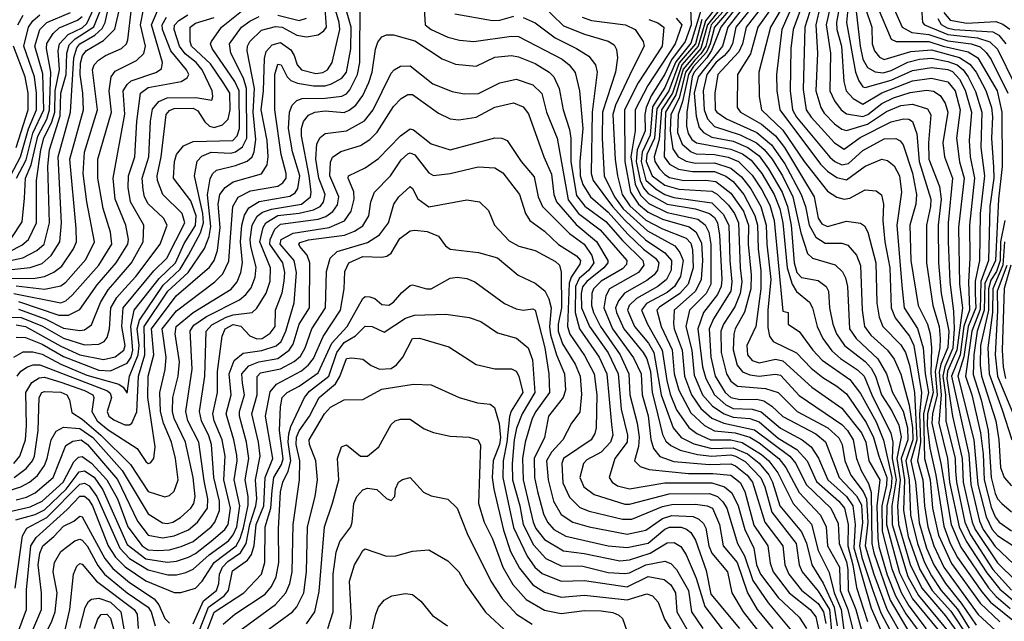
# Model space of a CAD drawing. Extents: x 501367 to 657802, y 482273 to 547541.
# Tile 331 of 656: x 603040 to 607214, y 503895 to 506447. Entities that reach past the tile are written whole.
import ezdxf

# ---------------------------------------------------------------- set-up
doc = ezdxf.new("R2010")
doc.units = 0

msp = doc.modelspace()

# ---------------------------------------------------------------- linework, layer by layer
at = {"layer": '0CON20XD'}
for points in [[(603384.4, 504685), (603509.6, 504559.6), (603585, 504446), (603655, 504423.5), (603675, 504429.2), (603695, 504446.5), (603711.5, 504495), (603700.8, 504585), (603683.9, 504655), (603649.5, 504735), (603636.5, 504785), (603634.6, 504865), (603656.5, 504963.5), (603661.5, 505015), (603644.4, 505135), (603705, 505211.7), (603867.8, 505335), (603900.6, 505369.4), (603926.9, 505423.1), (603933.1, 505525), (603943.5, 505655), (603965.6, 505694.4), (604019, 505721), (604135, 505740.8), (604155.3, 505754.7), (604169, 505775), (604169.4, 505795), (604148.3, 505875), (604121.6, 506065), (604121.4, 506215), (604135, 506258.7), (604148.8, 506255), (604174.6, 506204.6), (604189.5, 506189.5), (604217.9, 506177.9), (604285, 506166.9), (604335, 506167), (604361.8, 506175), (604405, 506199), (604425.4, 506225), (604443.5, 506323.5), (604444.9, 506415), (604399.6, 506575)], [(606351.2, 506588.8), (606271.7, 506405), (606249.2, 506215), (606249.3, 506145), (606262, 506065), (606435, 505833.7), (606464.2, 505804.2), (606505, 505777.2), (606545, 505767), (606625, 505825.2), (606695, 505855.7), (606719.8, 505849.8), (606746.9, 505826.9), (606769.7, 505785), (606778.8, 505715), (606758.2, 505575), (606780.6, 505319.4), (606789.3, 505225), (606846.4, 505136.4), (606869.9, 505055), (606878.5, 504945), (606892.5, 504865), (606871.5, 504775), (606876.7, 504585), (606900.7, 504495), (606909.4, 504375), (606935, 504260), (606989.8, 504139.8), (607111.7, 503971.7), (607195, 503892.8)], [(602875, 505398.1), (603052.7, 505437.3), (603112.6, 505467.4), (603143.8, 505495), (603165.9, 505585), (603159.8, 505825), (603166.4, 505895), (603211.4, 506038.6), (603214.2, 506135.8), (603236.4, 506215), (603240.3, 506305), (603250.2, 506339.8), (603274.8, 506365.2), (603353.8, 506416.2), (603399, 506531)], [(602995, 504450.2), (603045.1, 504464.9), (603081.9, 504485), (603115, 504513), (603144.7, 504555.3), (603157.1, 504585), (603172.9, 504665), (603195, 504701.4), (603225, 504718.3), (603295, 504712.5), (603350, 504675), (603474.5, 504534.5), (603585, 504350.3), (603645, 504312), (603665, 504309.1), (603688.9, 504315), (603721.8, 504335), (603766.2, 504375), (603777.8, 504395), (603783.2, 504425), (603774.8, 504505.2), (603743.4, 504655), (603694.8, 504755.2), (603687.4, 504785), (603689.7, 504845), (603712.5, 504935), (603717.1, 504995), (603699.1, 505115), (603703.6, 505145), (603775, 505205.4), (603936, 505304), (603961.9, 505335), (603977.7, 505375), (603984.3, 505415), (603975.9, 505505), (603981.3, 505575), (603992.6, 505617.4), (604011.7, 505648.3), (604055, 505676.2), (604185, 505698.9), (604207.8, 505712.2), (604218.5, 505731.5), (604227.7, 505785), (604196.9, 505886.9), (604180.2, 505985), (604183.3, 506055), (604195.4, 506084.6), (604215, 506104.8), (604237.4, 506112.6), (604335, 506113.6), (604405, 506122.8), (604425, 506132.4), (604439.9, 506150.1), (604472.8, 506215), (604482.2, 506265), (604483.5, 506536.5)], [(602996.9, 505463.1), (603049, 505491), (603077.4, 505515), (603110.9, 505585), (603111.8, 505765), (603130.1, 505895), (603142.8, 505945), (603176.9, 506013.1), (603188.9, 506055), (603190.4, 506145), (603208.4, 506235), (603202.7, 506315), (603209, 506345), (603245.5, 506384.5), (603305, 506413), (603325, 506430.7), (603383.1, 506556.9)], [(603015.3, 504564.7), (603041.2, 504595), (603064.9, 504665), (603069.2, 504725), (603065.7, 504865), (603091.8, 504908.2), (603121.9, 504928.1), (603145, 504930.3), (603215, 504909), (603314.2, 504874.2), (603350, 504855), (603353.9, 504845), (603345.5, 504785), (603369, 504745), (603415, 504707), (603537.7, 504627.7), (603575, 504572.3), (603585, 504564.6), (603595, 504566.5), (603608.8, 504585), (603614.3, 504635.7), (603583.8, 504845), (603584.6, 504935), (603608.6, 505025), (603598.5, 505135), (603703.3, 505275), (603845, 505396.7), (603864.6, 505425.3), (603878, 505468), (603890.2, 505565), (603880.7, 505665), (603888, 505705), (603911.6, 505735), (603945, 505758.7), (604065, 505792.5), (604088.6, 505831.4), (604093.4, 505865), (604089.3, 505935), (604063.9, 506065), (604073.8, 506145), (604077.5, 506282.5), (604085, 506311.5), (604110.1, 506339.9), (604145, 506350), (604189.1, 506319.1), (604203.5, 506295), (604215.7, 506255), (604235, 506234.8), (604295, 506218.1), (604325, 506223.3), (604345, 506234.7), (604364.7, 506265), (604396.9, 506405), (604393.8, 506435), (604362.9, 506542.9)], [(606369, 506541), (606319.5, 506405), (606309.5, 506325), (606306.2, 506145), (606316.4, 506065), (606333.8, 506033.8), (606475, 505864.4), (606495.9, 505845.9), (606525, 505831.5), (606553.4, 505836.6), (606615, 505891.8), (606705, 505942.2), (606755, 505943.2), (606773.5, 505933.5), (606785, 505916.7), (606825, 505795.5), (606842.7, 505705), (606839, 505665), (606814.5, 505575), (606818.6, 505425), (606849.1, 505235), (606889, 505155), (606899.6, 505115), (606905.4, 505055), (606903.1, 504945), (606912.8, 504865), (606889, 504775), (606888, 504725), (606898.7, 504628.7), (606924.6, 504514.6), (606957.9, 504297.8), (606984.3, 504224.3), (607016.2, 504166.2), (607119.5, 504019.5), (607156.3, 503976.3), (607265, 503888.8)], [(606408.9, 506541.1), (606368.4, 506415), (606361.5, 506151.5), (606373.9, 506065), (606395, 506034), (606495.1, 505925.1), (606535, 505898), (606603.2, 505946.8), (606735, 506014), (606786.4, 506026.4), (606809.2, 506025), (606825.1, 506015.1), (606842.9, 505962.9), (606853.9, 505845), (606902.3, 505685), (606901.5, 505655), (606883.8, 505575), (606884.5, 505415), (606910.7, 505235), (606937.9, 505145), (606942.1, 505095), (606940.5, 505055), (606921.2, 504955), (606929.6, 504855), (606909.9, 504775), (606907.2, 504735), (606944.7, 504564.7), (606988.5, 504305), (607029.9, 504209.9), (607147.2, 504037.2), (607180.1, 504000.1), (607239.4, 503949.4)], [(606486, 506545), (606459.2, 506425), (606478.1, 506305), (606474.5, 506145), (606495, 506102.4), (606523, 506065), (606545, 506047.5), (606615, 506035.7), (606636.4, 506045), (606695, 506091.7), (606745, 506115.3), (606815, 506138), (606885, 506147.6), (606914.1, 506144.1), (606941.8, 506125), (606963.6, 506093.6), (606974.5, 506055), (606953.2, 505925), (606960.2, 505865), (606995.1, 505774.9), (606976.6, 505585), (606976, 505505), (606982.8, 505335), (606999, 505209), (607001.8, 505135), (606996.6, 505053.4), (606961.7, 504975), (606953.7, 504935), (606964.4, 504855.6), (606967, 504745), (607005.4, 504585), (607007.8, 504532.2), (607011, 504485), (607046.9, 504315), (607071.4, 504261.4), (607165.8, 504115), (607245, 504027.6)], [(606522.2, 506545), (606502.5, 506435), (606504.4, 506405), (606524.1, 506334.1), (606533.9, 506185), (606544, 506145), (606573.3, 506113.3), (606615, 506088.6), (606695, 506137.3), (606825, 506187.2), (606905, 506199), (606975, 506183.4), (607006.1, 506145), (607027.4, 506065), (607012.2, 505945), (607025, 505843.8), (607043.5, 505775), (607020.3, 505565), (607024.7, 505325), (607036.5, 505225), (607013.5, 505045), (606974.1, 504955.9), (606971.4, 504925), (606995.1, 504765), (607036.3, 504585), (607040.6, 504485), (607077.6, 504315), (607090.3, 504285), (607185, 504142.9), (607265, 504065.8)], [(606554.9, 506535), (606545.8, 506435.8), (606583.9, 506223.9), (606597, 506187), (606615, 506162.4), (606625, 506159.2), (606735, 506190.4), (606825, 506231.3), (606905, 506244.3), (606975, 506236.2), (606995, 506226.8), (607023.7, 506195), (607048.1, 506148.1), (607074.7, 506055), (607065.4, 505935), (607070.1, 505865), (607087.9, 505775), (607066.9, 505575), (607068.5, 505435), (607062.3, 505335), (607067.2, 505215), (607042.7, 505147.3), (607026.9, 505025), (606991.1, 504935), (607063.4, 504603.4), (607072.3, 504475), (607109.1, 504319.1), (607125.1, 504285), (607175, 504212.3), (607255, 504137)], [(606731.1, 506531.1), (606781, 506415), (606822.5, 506392.5), (606895, 506384.3), (606975, 506356.7), (607073.8, 506345), (607111.5, 506331.5), (607138.1, 506308.1), (607158.5, 506278.5), (607229.1, 506135)], [(602945, 505349.1), (603105, 505350.5), (603145, 505356.9), (603184.2, 505375.8), (603218.3, 505401.7), (603268.7, 505475), (603280.5, 505505), (603279.1, 505560.9), (603252.3, 505855), (603310.7, 506065), (603308, 506135), (603296, 506215), (603298.1, 506261.9), (603306.5, 506295), (603323, 506317), (603395, 506358.4), (603442.9, 506407.1), (603466.6, 506505)], [(602967.4, 505382.6), (603084.1, 505395.9), (603135, 505412.3), (603173.7, 505446.3), (603210.5, 505505), (603217.4, 505585), (603202.5, 505865), (603255.9, 506055), (603269.9, 506285), (603281.7, 506328.3), (603295, 506345.3), (603358.8, 506381.2), (603390.3, 506409.7), (603402.3, 506435), (603418.3, 506505)], [(603015, 505285.9), (603215, 505246.5), (603235, 505254.4), (603262.1, 505277.9), (603375.2, 505405), (603430.2, 505495), (603425.6, 505545), (603393.8, 505646.2), (603371.7, 505775), (603371.3, 505855), (603429.3, 506055), (603418.6, 506145), (603428.3, 506205), (603445, 506228.4), (603535.5, 506274.5), (603566.2, 506303.8), (603572.9, 506335), (603552.6, 506425), (603565, 506490.4)], [(603025, 505317.8), (603145, 505303.7), (603215, 505317.8), (603236.1, 505333.9), (603320.7, 505429.3), (603357.6, 505505), (603325.2, 505674.8), (603309.3, 505795), (603314.8, 505885), (603369.7, 506065), (603348.4, 506235), (603355.8, 506255), (603374.6, 506275.4), (603403.1, 506295), (603471.1, 506325), (603493.1, 506345), (603498.4, 506361.6), (603513.8, 506495)], [(603025, 505100.8), (603065, 505098.6), (603135, 505070.7), (603225, 505018.4), (603375, 504960.4), (603425, 504957.4), (603495, 504989.3), (603512.8, 505015), (603520.1, 505045), (603511.3, 505145), (603525.4, 505215), (603631, 505349), (603699.8, 505415), (603737.5, 505497.5), (603786, 505574), (603788, 505615), (603765, 505677.9), (603692.3, 505775), (603696, 505845), (603705, 505874.5), (603735, 505911.4), (603775, 505930.4), (603943.2, 505935), (603962.3, 505955), (603971.6, 505985), (603971.1, 506145), (603952.1, 506185), (603856.3, 506325), (603849.5, 506345), (603853.2, 506355), (603896.1, 506415), (603995, 506493.9)], [(603035, 505252.2), (603206.2, 505193.8), (603246.8, 505193.2), (603295, 505217.1), (603368.3, 505321.7), (603449.5, 505415), (603498.7, 505495), (603500.6, 505515), (603489.6, 505575), (603444.8, 505685), (603436.1, 505775), (603486.1, 506046.1), (603478.9, 506145), (603495, 506172.6), (603513, 506187), (603617.6, 506222.4), (603640.8, 506239.1), (603645.2, 506265), (603598.1, 506425), (603628.6, 506495)], [(603125, 504983.4), (603412, 504872), (603423, 504863), (603428.5, 504845), (603410.6, 504785), (603418.4, 504765), (603438.9, 504748.9), (603485, 504728.8), (603505, 504727.7), (603515.1, 504734.9), (603536.7, 504783.3), (603544.3, 504935), (603570.4, 505025), (603567.1, 505145), (603668.7, 505295), (603754.2, 505375), (603824.1, 505475.9), (603842.9, 505527.1), (603849.7, 505570.3), (603836.5, 505703.5), (603847.9, 505772.1), (603857.5, 505792.5), (603875, 505808.4), (603955, 505827.9), (604005, 505847.1), (604025.1, 505864.9), (604033.8, 505886.2), (604041.2, 505938.8), (604029.1, 506055), (604035.4, 506155), (604004.8, 506315), (604005.2, 506335), (604015.7, 506355), (604065, 506403), (604125, 506418.2), (604152.5, 506415), (604215, 506381), (604255.5, 506374.5), (604305, 506383), (604329.9, 506400.1), (604340, 506415), (604334.6, 506495)], [(604754.6, 506495), (604759.2, 506425), (604785, 506405.3), (604855, 506373.3), (604905, 506359.8), (604965, 506355.2), (605125, 506377.4), (605155, 506375.2), (605339.6, 506279.6), (605369.5, 506255), (605395, 506222.5), (605413.6, 506145), (605427, 505985), (605414.7, 505845), (605416.5, 505785), (605427.7, 505747.7), (605460.2, 505695), (605535, 505630.3), (605617.7, 505537.7), (605684, 505474), (605735.2, 505435), (605749.2, 505415), (605743.9, 505385), (605729.7, 505365), (605699.5, 505340.5), (605603.8, 505286.2), (605578, 505255), (605566.6, 505225), (605569.9, 505205), (605600.7, 505135), (605683.4, 505035), (605698.4, 505008.4), (605714.1, 504954.1), (605721.1, 504865), (605735, 504810), (605765, 504686.8), (605779.3, 504659.3), (605800.1, 504640.1), (605840.8, 504620.8), (605913.1, 504603.1), (605975, 504595.2), (606055, 504600.4), (606075, 504595.9), (606115, 504573), (606182.8, 504502.8), (606198.9, 504465), (606228.4, 504358.4), (606331.7, 504225), (606344.9, 504135), (606357, 504105), (606425, 504023.4), (606473, 503945), (606482.6, 503837.4)], [(605246.6, 506516.6), (605345, 506420.4), (605435, 506385.2), (605535.5, 506355.5), (605560, 506340), (605570.8, 506320.9), (605573.9, 506285), (605565.9, 506225), (605511.3, 506055), (605509.7, 505945), (605518.2, 505785), (605562, 505695), (605598.2, 505645), (605701.2, 505551.2), (605818.1, 505488.1), (605839.2, 505459.2), (605852.7, 505425), (605841.9, 505358.1), (605815.4, 505315), (605785, 505289.7), (605697.4, 505242.6), (605676, 505215), (605701, 505155), (605764.5, 505045), (605784.2, 504915.8), (605798.1, 504858.1), (605825, 504792.6), (605877, 504717), (605911.2, 504691.2), (605968.7, 504665), (606055, 504664.1), (606103, 504653), (606185, 504603), (606216.4, 504575), (606254.2, 504524.2), (606318.9, 504395), (606396.6, 504306.6), (606424.8, 504194.8), (606472.1, 504102.1), (606493.3, 504015), (606522.7, 503945), (606537.8, 503825)], [(605884, 506494), (605887.4, 506425), (605861.3, 506355), (605803.9, 506276.1), (605775, 506216.3), (605716.6, 506123.4), (605696.4, 506075), (605690.1, 506045), (605691.2, 505975), (605657.9, 505895), (605653.5, 505845), (605670.1, 505765), (605685, 505734.1), (605705, 505710.3), (605785, 505664.7), (605905, 505644.2), (605965, 505624.6), (605985, 505607.2), (605998.7, 505585), (606006.7, 505533.3), (606016.8, 505345), (606013.5, 505315), (605998.6, 505281.4), (605939.2, 505205), (605914.4, 505135.6), (605935.1, 504975), (605948.6, 504925), (605985.7, 504855), (606033.6, 504813.6), (606065, 504798.3), (606145, 504795.5), (606183.9, 504783.9), (606265, 504714.1), (606358, 504665), (606394.9, 504634.9), (606427.1, 504587.1), (606465.7, 504495), (606545.1, 504425), (606572.8, 504385), (606582.6, 504305), (606576.8, 504206.8), (606649.8, 503950.2), (606726.8, 503776.8)], [(605933.3, 506505), (605885, 506346.9), (605821.2, 506268.8), (605775, 506159), (605722.7, 506077.3), (605712.9, 505957.1), (605678.5, 505885), (605674.1, 505845), (605695, 505766.4), (605738.1, 505728.1), (605775, 505705.9), (605813.2, 505693.2), (605975, 505670), (606022.6, 505622.6), (606046.2, 505575), (606050.1, 505425), (606059.4, 505335), (606054.4, 505295), (605982.1, 505177.9), (605963.4, 505135), (605969.5, 505015), (605989.1, 504935), (606031.3, 504865), (606055, 504843.8), (606095, 504835.7), (606165, 504837.9), (606195, 504829.6), (606228.1, 504808.1), (606275, 504764), (606415, 504690.1), (606456.1, 504656.1), (606513.7, 504505), (606587.8, 504427.8), (606608.5, 504388.5), (606613.3, 504313.3), (606599.9, 504215), (606610.6, 504165), (606655, 504030.2), (606690.2, 503930.2), (606766.6, 503786.6)], [(605997.1, 506505), (605947.7, 506442.3), (605916.9, 506335), (605847.5, 506255), (605807.1, 506135), (605760.7, 506065), (605751, 505939), (605729.5, 505865), (605733.1, 505845), (605752.2, 505815), (605775, 505789.7), (605795, 505777.9), (605855.1, 505764.9), (605946.9, 505766.9), (605991.1, 505761.1), (606055, 505710.9), (606108.1, 505635), (606129.5, 505575), (606128.7, 505495), (606140.8, 505365), (606140.3, 505305), (606113.3, 505206.7), (606073.3, 505135), (606067.2, 505112.8), (606065, 505046.2), (606081.8, 504981.8), (606103.7, 504953.7), (606135, 504940), (606175, 504934.4), (606245, 504943.5), (606265, 504939.1), (606345, 504853.3), (606525, 504729.8), (606549, 504705), (606574.1, 504665), (606587.4, 504585), (606607.5, 504535), (606639.3, 504479.3), (606650.6, 504440.6), (606652.4, 504225), (606660.6, 504185), (606730.2, 503985), (606813.6, 503843.6)], [(606011.5, 506495), (605955.5, 506425), (605927.3, 506325), (605853.4, 506236.6), (605822.4, 506127.6), (605778.3, 506055), (605771.9, 505865), (605794.6, 505834.6), (605832.9, 505812.9), (605892.6, 505802.6), (605985, 505803.7), (606033.3, 505783.3), (606065, 505760.3), (606110.1, 505705), (606156.9, 505616.9), (606168.1, 505575), (606170.5, 505475), (606181.6, 505381.6), (606182.2, 505305), (606160.3, 505145), (606122.8, 505065), (606126.1, 505025), (606145, 505000.9), (606175, 504991), (606245, 505006.8), (606275, 504999.7), (606398.3, 504888.3), (606525, 504798.7), (606609.1, 504695), (606627.1, 504655), (606640.6, 504575), (606687, 504495), (606674.6, 504385.4), (606678, 504248), (606682.9, 504212.9), (606718.3, 504091.7), (606752.7, 504002.7), (606796.3, 503926.3), (606877.7, 503817.7)], [(606074.1, 506495), (606012.8, 506415), (605973.5, 506316.5), (605953.7, 506285), (605899.1, 506225), (605891, 506205), (605868.8, 506055), (605867.2, 505995), (605873.9, 505963.9), (605889.1, 505939.1), (605910, 505925), (606055, 505898.3), (606105, 505878), (606141.3, 505851.3), (606186.4, 505795), (606239.1, 505705), (606262.1, 505645), (606275.6, 505585), (606294.3, 505395), (606314.4, 505324.4), (606333.8, 505293.8), (606388.8, 505248.8), (606400.6, 505225), (606421.6, 505145), (606445.2, 505095), (606482.5, 505042.5), (606520.2, 505010.2), (606592.2, 504962.2), (606620.4, 504935), (606652.9, 504855), (606733.3, 504693.3), (606741.1, 504655), (606739.5, 504585), (606756.4, 504495), (606738, 504385), (606739.5, 504305), (606806, 504085), (606850.5, 504005), (607139.1, 503655)], [(606104.8, 506495), (606041.9, 506415), (606019.1, 506335), (605915.8, 506205), (605898.9, 506135), (605907.9, 506037.9), (605920.1, 505990.1), (605938.7, 505968.7), (605975, 505949.3), (606065, 505931), (606127, 505905), (606175, 505869.4), (606214.9, 505815), (606272.5, 505715), (606294.5, 505654.5), (606310.4, 505575), (606323, 505415), (606335, 505374.8), (606355, 505354), (606425, 505340.8), (606459.7, 505315), (606468.9, 505295), (606473.5, 505225), (606487.2, 505155), (606502.5, 505115), (606536.8, 505065), (606625, 504997.5), (606649.2, 504969.2), (606668.6, 504935), (606693.6, 504855), (606737.4, 504787.4), (606767.3, 504727.3), (606777.5, 504677.5), (606758.7, 504585), (606773.2, 504495), (606761.5, 504385), (606766.2, 504305), (606815.3, 504135.3), (606865, 504036.1), (606965, 503918.5), (607045.7, 503805.7)], [(606147.9, 506505), (606075.5, 506415), (606061.3, 506345), (606049.3, 506320.7), (606026.7, 506293.3), (605992.5, 506267.5), (605953.7, 506215), (605937.9, 506145), (605942.5, 506065), (605956.6, 506026.6), (605985, 505994.3), (606095, 505958.6), (606164, 505924), (606196.9, 505896.9), (606229.8, 505855), (606274.3, 505785), (606317.6, 505695), (606352.2, 505542.2), (606379.4, 505455), (606401.4, 505435), (606497.4, 505407.4), (606528.1, 505378.1), (606541.5, 505351.5), (606549.2, 505315), (606557.6, 505135), (606585.6, 505095), (606678, 505008), (606714.9, 504944.9), (606740, 504865), (606785, 504786.7), (606803.5, 504715), (606805, 504665), (606777.3, 504585), (606791.3, 504495), (606787.1, 504365), (606806.4, 504255), (606856.4, 504115), (606908.7, 504025), (606987.9, 503937.9), (607062.5, 503825)], [(606187.5, 506502.5), (606119.4, 506415), (606105.1, 506345), (606089.1, 506310.9), (605999.3, 506215), (605986.9, 506135), (605989.2, 506065), (605995, 506054.8), (606036.8, 506026.8), (606165, 505968.1), (606226.8, 505916.8), (606284.1, 505835), (606353.5, 505705), (606371.2, 505655), (606386.6, 505575), (606414.7, 505524.7), (606455, 505499.6), (606525, 505499.5), (606551, 505491), (606588.1, 505448.1), (606605.2, 505404.8), (606611.4, 505215), (606621.2, 505145), (606648.7, 505108.7), (606718.7, 505045), (606747.1, 505007.1), (606775, 504942.9), (606811.7, 504811.7), (606825.6, 504715.6), (606826.4, 504665), (606796.5, 504575), (606811, 504495), (606817, 504345), (606845.9, 504225), (606875.7, 504145), (606905, 504087.2), (606947.1, 504025), (607016.4, 503946.4), (607065, 503865.7)], [(606233.6, 506505), (606169.6, 506415), (606138, 506302), (606083.9, 506215), (606081.9, 506075), (606096.4, 506055), (606185, 506003.8), (606245, 505953.7), (606282.1, 505905), (606355, 505785.2), (606408.2, 505695), (606425, 505605.6), (606440.7, 505580.7), (606465, 505570.2), (606545, 505592.4), (606605, 505583.2), (606622, 505572), (606636.3, 505545), (606670.3, 505415), (606674.2, 505245), (606684.1, 505185), (606699.4, 505145), (606775, 505068.4), (606795.6, 505035.6), (606811.9, 504981.9), (606834.1, 504865), (606843.3, 504665), (606818.1, 504575), (606838.4, 504485), (606853.3, 504313.3), (606884.6, 504205), (606915, 504134.1), (606964.7, 504054.7), (607032.1, 503972.1), (607095, 503878.4)], [(606268.9, 506491.1), (606222.8, 506415), (606173.5, 506225), (606175, 506121.2), (606185.6, 506065), (606275, 505978.8), (606366, 505846), (606465, 505719.8), (606504.2, 505694.2), (606535, 505685.2), (606559.6, 505690.4), (606625, 505725.3), (606671.2, 505721.2), (606694, 505704), (606701.9, 505665), (606699.1, 505595), (606707.9, 505505), (606728.5, 505395), (606734.6, 505225), (606752.3, 505182.3), (606812.4, 505105), (606830.8, 505065), (606864, 504865), (606860.4, 504830.4), (606854.3, 504775), (606859.4, 504655), (606846.8, 504575), (606869.6, 504495), (606875.7, 504385), (606890.3, 504295), (606915.1, 504215), (606958.2, 504125), (607103.5, 503923.5), (607175, 503857.4)], [(606434.3, 506505), (606415.3, 506425), (606422.8, 506305), (606415.7, 506145), (606435.9, 506075), (606450.9, 506050.9), (606495, 506005.6), (606525, 505982.4), (606545, 505977), (606635, 506004.2), (606715, 506058), (606775, 506082.4), (606825, 506089.3), (606889.4, 506069.4), (606902.8, 506042.8), (606892.7, 505925), (606894, 505855), (606940.2, 505739.8), (606946.6, 505685), (606933.6, 505575), (606935.6, 505415), (606946.6, 505285), (606978.6, 505125), (606975, 505055.9), (606945, 504985), (606938, 504952), (606947, 504855), (606936.8, 504735), (606973.3, 504585), (606981.7, 504485), (607022.5, 504295), (607052.4, 504235), (607140.1, 504100.1), (607195, 504031.3), (607265, 503972.7)], [(606585.1, 506494.9), (606602.9, 506335), (606615, 506278.9), (606635, 506244.2), (606666.4, 506226.4), (606701.4, 506221.4), (606735, 506231), (606805, 506266.4), (606855, 506278.9), (606905, 506283.2), (606975, 506270.3), (607015, 506255.5), (607040.1, 506235), (607061.8, 506205), (607092.3, 506142.3), (607119.6, 506055), (607115.1, 505905.1), (607130.5, 505785), (607112.5, 505625), (607109.5, 505425), (607091.5, 505338.5), (607090.8, 505285), (607093.5, 505225), (607061.7, 505145), (607043.1, 505016.9), (607017.7, 504935), (607085.6, 504665), (607102.5, 504475), (607137.9, 504337.8), (607162.9, 504285), (607185, 504258.9), (607255, 504214.1)], [(606625.6, 506495), (606652.6, 506415), (606654.2, 506345), (606664.4, 506314.4), (606685, 506287.7), (606705, 506277.7), (606817.9, 506312.1), (606905, 506319.4), (607025, 506286.3), (607068.7, 506258.7), (607094.4, 506225), (607136.5, 506146.5), (607160.4, 506075), (607164.4, 506035), (607160.2, 505945), (607169.2, 505820.8), (607169.4, 505775), (607153.4, 505655), (607147.3, 505425), (607114.2, 505335.8), (607111.8, 505218.2), (607077.1, 505125), (607049.6, 504935), (607076.5, 504855), (607113.2, 504695), (607124.2, 504604.2), (607128.3, 504495), (607158.9, 504378.9), (607175, 504337.8), (607192.7, 504315), (607245, 504278.3)], [(606678.9, 506495), (606734.3, 506364.3), (606755.2, 506355.2), (606895, 506354.1), (606954.9, 506334.9), (607061.1, 506311.1), (607102.2, 506285), (607183.5, 506145), (607204.5, 506055), (607205.2, 505824.8), (607190.4, 505685), (607177.6, 505425), (607132.5, 505327.5), (607129, 505215), (607098.9, 505125), (607085.1, 505025.1), (607082.2, 504942.2), (607116.3, 504835), (607146.5, 504705), (607158.5, 504505), (607175, 504436.5), (607185, 504414.8), (607204.1, 504394.1), (607245, 504359.5)], [(606863.9, 506495), (606867.7, 506435), (606876.2, 506425), (606975, 506383.6), (607100.3, 506370.3), (607152.6, 506352.6), (607185, 506321.6), (607257.2, 506175)], [(603000.3, 505785), (603042.7, 505865), (603076.6, 505983.5), (603111.8, 506065), (603111.2, 506135), (603102.4, 506205), (603058.1, 506335), (603076.8, 506415), (603095, 506442), (603125, 506467.8)], [(603004.8, 505185.2), (603046.2, 505183.8), (603136.7, 505146.7), (603225, 505095.7), (603315, 505067.5), (603375, 505070), (603398, 505082), (603411.4, 505098.6), (603420.6, 505135), (603426.5, 505225), (603452.1, 505267.9), (603484.6, 505305.4), (603531.9, 505358.1), (603636.1, 505495), (603664.7, 505575), (603649.7, 505605), (603585, 505666.5), (603569.7, 505695), (603563.2, 505725), (603559.5, 505775), (603587.6, 505865), (603594.1, 506015.9), (603602.4, 506067.6), (603630.3, 506099.7), (603665, 506114.9), (603786.7, 506116.7), (603854.1, 506105.9), (603859.1, 506120.9), (603856.2, 506145), (603814, 506235), (603788.3, 506265), (603741.9, 506301.9), (603718, 506335), (603694.6, 506405), (603695.8, 506424.2), (603715, 506443.7), (603753, 506467)], [(603007, 505523), (603050.7, 505589.3), (603059.9, 505689.9), (603064, 505775), (603088.3, 505831.7), (603116.9, 505953.1), (603154.5, 506025.5), (603166.4, 506065), (603172.2, 506225), (603152.9, 506325), (603155, 506346.6), (603182.2, 506387.8), (603207.5, 506412.5), (603285, 506445.1), (603305, 506460.7)], [(603015, 505015.2), (603055, 505037.8), (603095, 505037.5), (603135, 505028.6), (603215, 504986), (603325, 504939.5), (603460.8, 504900.8), (603478.8, 504888.8), (603495, 504862.9), (603505.3, 504935), (603542.9, 505025), (603546, 505065), (603538.4, 505135), (603548.2, 505171.8), (603648.8, 505321.2), (603720.7, 505389.3), (603755, 505447.4), (603807.2, 505542.8), (603819.3, 505585), (603817, 505625), (603780.6, 505785), (603792.5, 505847.5), (603811.7, 505868.3), (603852.2, 505885), (603935, 505881.5), (603955, 505886.2), (603985, 505907.4), (604002.9, 505945), (604002.2, 506155), (603988.8, 506198.8), (603935.8, 506305), (603929.2, 506345), (603980.7, 506415), (604015, 506441.2), (604055, 506460.3)], [(603025, 505152.3), (603065, 505145.1), (603215, 505061.6), (603295, 505025.9), (603395.7, 505005.7), (603445, 505016.5), (603481.3, 505045), (603487.1, 505065), (603473.5, 505145), (603479, 505225), (603609, 505381), (603664.2, 505435), (603739.7, 505585), (603729.4, 505625), (603647.1, 505705), (603623.5, 505765), (603622.1, 505785), (603640.1, 505865), (603661.6, 506045), (603675, 506061.7), (603695, 506070.8), (603775, 506072.4), (603795, 506060.6), (603824.4, 506014.4), (603845, 505995.6), (603865, 505989.7), (603899.6, 506000.4), (603924.2, 506025), (603931.9, 506065), (603931, 506135), (603905, 506176), (603849.2, 506259.2), (603767.9, 506335), (603762.2, 506355), (603762.9, 506415), (603785, 506432), (603865, 506456.6)], [(603026.3, 505775), (603066.9, 505853.1), (603095.2, 505965), (603142, 506065), (603137.6, 506217.6), (603104.2, 506335), (603125.1, 506405), (603154.3, 506435), (603255, 506477.7)], [(603031.8, 506425), (603055, 506466.6)], [(603035, 505219.5), (603147.4, 505177.4), (603225, 505138.8), (603295, 505127.9), (603315, 505130.7), (603345, 505152.9), (603382.2, 505247.8), (603415, 505300.4), (603445.2, 505335), (603514.5, 505415.5), (603563.9, 505505), (603566.8, 505575), (603510.3, 505675), (603499.8, 505735), (603501.7, 505785), (603527.6, 505865), (603537.1, 506015), (603552.5, 506135), (603585, 506159.2), (603725.2, 506184.8), (603749.7, 506200.3), (603757.1, 506215), (603747.7, 506235), (603680.6, 506315), (603645.1, 506405), (603644.1, 506425.9), (603662.2, 506457.7)], [(604135, 506465.8), (604225, 506443.9), (604256, 506454)], [(604885, 506471.9), (605045, 506443.9), (605075, 506445.7), (605135, 506461.6)], [(605175, 506455.7), (605225, 506434.3), (605309.8, 506369.8), (605400.8, 506325), (605452.3, 506292.3), (605481.3, 506255), (605488.1, 506225), (605466.7, 506055), (605463, 505795), (605471.5, 505765), (605553.1, 505655), (605605, 505597), (605693.2, 505513.2), (605775, 505458.2), (605803, 505425), (605802.6, 505385), (605781.9, 505345), (605745.2, 505314.8), (605655.6, 505264.4), (605624.2, 505235), (605617.1, 505215), (605647.2, 505145), (605705.8, 505075), (605728.2, 505035), (605760, 504855), (605811.1, 504715), (605844.9, 504674.9), (605898.2, 504648.2), (605975, 504628.4), (606065, 504630.7), (606125, 504605.1), (606175, 504566.4), (606215.8, 504515.8), (606231.8, 504485), (606262.5, 504385), (606354.7, 504274.7), (606375.9, 504225.9), (606397.9, 504135), (606446.6, 504056.6), (606493.7, 503955), (606506.3, 503875)], [(605425, 506458), (605463.9, 506443.9), (605608.6, 506425), (605649.2, 506405), (605683.3, 506355), (605687.5, 506335), (605636.1, 506235), (605565.6, 506084.4), (605555.1, 506044.9), (605564.5, 505854.5), (605573.8, 505785), (605594.9, 505705), (605626.8, 505656.8), (605695, 505597.1), (605765, 505559.8), (605865, 505519.9), (605885, 505499.5), (605892.4, 505472.4), (605894.9, 505395), (605874.6, 505325), (605839.4, 505285), (605752.2, 505227.8), (605741.9, 505215), (605759.9, 505145), (605805.9, 505045.9), (605814.9, 504945), (605834.9, 504874.9), (605885, 504779.3), (605942.8, 504725), (605985, 504703.1), (606074, 504694), (606135, 504676.1), (606175, 504652.4), (606258.5, 504585), (606287.9, 504547.9), (606345, 504441.7), (606434.8, 504345), (606459.4, 504295), (606464.4, 504215), (606515.1, 504125.1), (606519.1, 504025), (606551, 503945), (606603, 503733)], [(605707.6, 506447.6), (605745, 506433.5), (605770.3, 506415), (605764.5, 506335), (605661.5, 506178.5), (605604.4, 506065), (605606.1, 505845), (605629.6, 505715), (605662.9, 505665), (605705, 505630.1), (605765, 505600.2), (605878.7, 505568.7), (605907.2, 505547.2), (605930.5, 505500.5), (605934.5, 505425), (605929, 505345), (605904.9, 505295), (605814.8, 505215), (605811.8, 505158.1), (605815.1, 505135), (605848.5, 505045), (605857.9, 504935), (605887.6, 504855), (605927.5, 504797.5), (605975, 504756.2), (606025.2, 504735.2), (606155, 504707), (606304.9, 504594.9), (606329.9, 504565), (606374.9, 504474.9), (606479, 504375), (606510.6, 504309.4), (606513.6, 504225), (606545, 504146.9), (606551.4, 504115), (606551.7, 504025), (606584.7, 503945), (606631.6, 503775)], [(605823.5, 506453.5), (605847, 506425), (605819.1, 506345), (605702.7, 506167.3), (605650, 506065), (605649.7, 505975), (605631.5, 505865), (605649.8, 505749.8), (605672.3, 505702.3), (605707.8, 505667.8), (605785, 505629.5), (605915, 505600.3), (605946.7, 505576.7), (605961, 505545), (605970.5, 505495), (605969.8, 505325), (605949.9, 505285), (605880.3, 505215), (605864.1, 505145), (605890, 505045), (605899.4, 504939.4), (605935.1, 504855), (605977.1, 504807.1), (606026.1, 504775), (606065, 504760.8), (606135, 504754.7), (606175, 504741.4), (606255, 504672.2), (606335, 504623.7), (606378.7, 504575), (606417.8, 504487.8), (606512.2, 504405), (606536.9, 504375), (606552.2, 504305), (606550.4, 504215), (606572.4, 504135), (606588, 504038), (606634.7, 503894.7)], [(605932.2, 506447.8), (605905, 506344.4), (605836.2, 506263.8), (605791.9, 506145), (605741.4, 506068.6), (605731, 505945), (605698.9, 505875), (605696.1, 505845), (605721.7, 505785), (605775, 505745.5), (605835, 505728), (605975, 505719.3), (605996.8, 505706.8), (606045, 505660.5), (606069.9, 505625), (606087, 505585), (606094.5, 505394.5), (606101.4, 505335), (606095.1, 505285), (606071.6, 505228.4), (606023.8, 505155), (606013, 505125), (606013.3, 505035), (606036.6, 504945), (606055, 504913.5), (606083, 504893), (606202, 504882), (606255, 504865.2), (606336.2, 504785), (606465.7, 504715), (606512.6, 504672.6), (606526.7, 504645), (606538, 504575), (606563.5, 504515), (606616.2, 504446.2), (606629.8, 504415), (606635.9, 504315), (606625.1, 504215), (606661.6, 504095), (606715.8, 503945.9), (606785.2, 503825.2)], [(606020.4, 506479.7), (605971.4, 506425), (605948.6, 506335), (605928.4, 506301.6), (605901.8, 506275), (605863.4, 506225), (605835.5, 506114.5), (605800.9, 506045), (605797.2, 505975), (605809.7, 505899.7), (605832.2, 505865), (605865, 505846.6), (605905, 505838.7), (605985, 505839.2), (606055, 505817), (606100.8, 505780.8), (606139.6, 505729.6), (606181.8, 505655), (606205, 505575.7), (606207.5, 505495), (606224.1, 505345), (606211.5, 505215), (606211.7, 505141.7), (606218.7, 505105), (606235, 505081.9), (606333.2, 505033.2), (606395, 504969.4), (606445, 504928.9), (606505, 504892.6), (606545, 504860), (606628.1, 504738.1), (606660.1, 504675), (606682.3, 504595), (606716.7, 504505), (606715, 504472.2), (606694.5, 504385), (606697.2, 504277.3), (606737.5, 504117.5), (606776.4, 504016.4), (606809.8, 503959.8), (606883.1, 503863.1)], [(606044.5, 506485), (605985, 506415), (605967.9, 506345), (605951.3, 506308.7), (605895, 506247.1), (605875.9, 506215), (605850.6, 506099.4), (605831.5, 506045), (605829.2, 505969.1), (605848.6, 505918.6), (605886.1, 505886.1), (605908.6, 505878.6), (605985, 505874.6), (606044.3, 505864.3), (606087.7, 505845), (606145, 505788.1), (606186.6, 505725), (606219.6, 505659.6), (606238.5, 505595), (606275, 505210), (606297.5, 505205), (606297.5, 505155), (606308, 505148), (606345, 505124.7), (606402.9, 505045), (606442.5, 505002.5), (606560.1, 504920.1), (606605, 504861.9), (606670.4, 504740.4), (606702.6, 504662.6), (606738, 504505), (606735.4, 504465), (606715.7, 504385), (606715.6, 504305), (606770.6, 504100.6), (606825, 503989.7), (607040.4, 503730.4)], [(606932.5, 506452.5), (606946.9, 506426.9), (606972, 506412), (607002.5, 506405), (607165.9, 506395.9), (607191.2, 506381.2), (607221.5, 506345)], [(606957.9, 506477.9), (606985, 506445.3), (607055, 506432.2), (607178.8, 506438.8), (607208.5, 506428.5), (607237.1, 506407.1)], [(603025, 504410.3), (603068.3, 504421.7), (603105, 504439.4), (603181.4, 504505), (603235, 504640.8), (603265, 504659.5), (603300, 504665), (603328, 504645), (603455, 504496.2), (603540, 504320), (603585, 504260.6), (603645, 504249.1), (603695, 504256.8), (603755, 504283.1), (603794.4, 504315), (603835.8, 504375), (603838.2, 504415), (603821.4, 504491.4), (603798.8, 504655), (603753.4, 504745), (603744.3, 504785), (603771.1, 504965), (603763, 505127), (603778.3, 505151.7), (603832.1, 505187.9), (603971.5, 505258.5), (603999.4, 505280.6), (604020.6, 505309.4), (604037.9, 505355), (604043, 505397), (604019.6, 505485), (604017.3, 505515), (604025.1, 505575), (604047.1, 505612.9), (604069.9, 505630.1), (604106.9, 505643.1), (604234.1, 505665), (604272.8, 505695), (604275.9, 505715), (604267.9, 505785), (604234.2, 505955), (604234.1, 505985), (604243.3, 506015), (604265, 506042.7), (604291.4, 506055), (604335, 506060.3), (604415, 506053.7), (604437.4, 506062.6), (604464.9, 506085.1), (604494.9, 506125.1), (604519.8, 506180.2), (604533.8, 506225), (604548.6, 506321.4), (604558.8, 506351.2), (604575, 506373.9), (604595, 506382.4), (604625, 506383.3), (604715, 506356.8), (604830.7, 506280.7), (604888, 506258), (604975, 506249.7), (605055, 506287.7), (605125, 506295.7), (605155, 506289.6), (605225, 506260.8), (605285.1, 506225.1), (605304.8, 506204.8), (605327.3, 506155), (605344.4, 506065), (605371.1, 505981.1), (605376.7, 505945), (605376, 505844), (605401, 505701), (605435.7, 505655.7), (605525, 505590.8), (605595, 505509.9), (605682.1, 505425), (605686.3, 505405), (605663.4, 505375), (605540.8, 505305), (605524.4, 505275.6), (605516.7, 505225), (605553.8, 505135), (605642, 505012), (605674.8, 504945.2), (605679.5, 504855), (605703.9, 504766.1), (605716.3, 504666.3), (605727.6, 504627.6), (605754, 504594), (605813.4, 504573.4), (605965, 504559.8), (606055, 504563.2), (606075, 504554.9), (606124.1, 504515), (606147, 504485), (606199.3, 504315), (606275.2, 504215), (606284.2, 504135), (606301.5, 504095), (606355, 504027.6), (606425, 503970), (606447.6, 503935), (606457.4, 503885)], [(603025, 505904.8), (603076.4, 506065), (603075.3, 506135), (603062.9, 506205), (603013.6, 506335)], [(602941.5, 504348.5), (603085, 504381.1), (603134.8, 504405.2), (603223.7, 504485), (603269.3, 504570.7), (603289.1, 504590.9), (603305, 504594.5), (603345, 504566.4), (603409.6, 504495), (603454.2, 504414.2), (603498.6, 504295), (603558.7, 504215), (603585, 504198.5), (603625, 504194.6), (603675, 504197.8), (603725, 504211.8), (603775, 504233.6), (603851.7, 504295), (603867.7, 504315), (603886.8, 504365), (603887.3, 504405), (603862.5, 504505), (603853.8, 504645), (603841.8, 504681.8), (603810.4, 504745), (603801.7, 504785), (603824.6, 504935.4), (603831.2, 505125), (603855, 505153), (603915.5, 505184.5), (603945, 505194.3), (604025.7, 505204.3), (604045, 505223.6), (604085, 505287.3), (604102, 505338), (604103.9, 505395), (604057.8, 505505), (604071.8, 505565), (604083.3, 505585), (604135, 505616.7), (604225, 505625.8), (604285, 505640.2), (604313.2, 505655), (604327.7, 505672.3), (604335.1, 505705), (604308.1, 505775), (604295.4, 505855), (604300.1, 505919.9), (604313.2, 505946.8), (604335, 505964.1), (604425, 505976), (604501.7, 506018.3), (604537.9, 506065), (604615, 506220), (604628.1, 506235), (604655, 506249.6), (604695, 506251.8), (604792.2, 506175), (604873, 506143), (604925, 506131.9), (604985, 506133.8), (605075, 506178.7), (605145.2, 506195.2), (605215, 506170.3), (605254, 506134), (605273.3, 506055), (605318.3, 505945), (605365, 505683.5), (605408.4, 505625), (605500.5, 505555), (605614, 505425), (605612, 505408), (605595, 505390.4), (605505, 505338.1), (605472.8, 505305), (605465.4, 505285), (605464.6, 505235), (605472.7, 505205), (605502.6, 505145), (605585.3, 505025), (605622.9, 504945), (605627.4, 504855), (605658.5, 504735), (605666.2, 504676.2), (605663.5, 504636.5), (605646.3, 504575), (605671, 504551), (605708.7, 504538.7), (605875, 504522.4), (605978.3, 504521.7), (606055, 504514.6), (606095, 504483.5), (606114.9, 504445), (606152.7, 504302.7), (606211.1, 504215), (606221.2, 504141.2), (606234.2, 504105), (606302.6, 504015), (606391.3, 503945), (606415, 503913.4), (606428.3, 503855)], [(603024, 504325), (603105, 504348.2), (603145, 504368.1), (603237.6, 504455), (603291.6, 504528.4), (603315, 504533.3), (603355, 504506.4), (603392.6, 504452.7), (603495, 504221.4), (603575, 504159.8), (603665, 504145.6), (603705, 504149.7), (603755, 504166.6), (603785, 504182.3), (603852.2, 504235), (603909.7, 504285), (603924.2, 504305), (603934.2, 504375), (603906, 504495), (603910.9, 504595), (603898.3, 504665), (603865.1, 504745), (603858.9, 504775), (603877.9, 504865), (603878.7, 504955), (603898.5, 505105), (603911.1, 505135), (603945, 505153.3), (603976.8, 505146.8), (604015, 505106), (604045, 505093.4), (604068, 505095), (604102.1, 505117.9), (604122.4, 505145), (604124.8, 505215), (604152.2, 505287.8), (604161.8, 505338.2), (604164.1, 505375), (604155.9, 505415), (604100.1, 505495), (604101.3, 505515), (604121.5, 505558.5), (604145, 505579.6), (604305, 505600.4), (604338.4, 505611.6), (604367.3, 505632.7), (604387.8, 505662.2), (604392.6, 505695), (604354.5, 505785), (604357.5, 505842.5), (604365.6, 505864.4), (604401.6, 505888.4), (604485, 505913.8), (604525, 505938.6), (604555, 505969.7), (604625, 506079.3), (604656.8, 506113.2), (604685, 506129.2), (604705, 506129.5), (604815, 506050), (604865, 506026.7), (604901.9, 506021.9), (604975, 506034.2), (605055, 506075.7), (605133.9, 506093.9), (605175, 506077.7), (605197.1, 506047.1), (605262.4, 505865), (605295, 505791.5), (605303.9, 505705), (605316.2, 505675), (605398.6, 505578.6), (605485.7, 505505.7), (605534.1, 505425), (605533.1, 505415), (605517.2, 505395), (605444.3, 505335.7), (605426.6, 505313.4), (605419.8, 505285), (605422.4, 505225), (605455.2, 505145.2), (605535, 505034.4), (605576.9, 504945), (605590.5, 504795), (605617.3, 504685), (605614.8, 504655), (605563.7, 504585), (605538.7, 504505), (605551.8, 504485), (605575, 504469.3), (605625, 504456.6), (605775, 504482.9), (605975, 504481.8), (606027.8, 504465), (606059.3, 504439.3), (606085.4, 504385), (606114.3, 504284.3), (606152.1, 504205), (606164.4, 504135), (606180.3, 504095), (606256.1, 503996.1), (606345, 503912), (606376.1, 503865)], [(603021.4, 504035), (603052.3, 504257.7), (603070.2, 504289.8), (603155, 504335.7), (603295, 504476.4), (603315, 504480.3), (603335, 504469.7), (603367.6, 504425), (603464, 504205), (603505, 504160.7), (603585, 504112.6), (603668.2, 504091.8), (603705, 504092.1), (603745, 504101.8), (603775, 504115.5), (603843.3, 504176.7), (603925, 504235.8), (603945, 504261.2), (603960.5, 504295), (603973, 504385), (603949, 504495), (603962, 504575), (603960.6, 504599.4), (603948.2, 504665), (603916, 504775), (603937.2, 504855), (603927.6, 504945), (603949.1, 505000.9), (603987.8, 505032.2), (604066.9, 505043.1), (604127.2, 505062.8), (604148.2, 505081.8), (604168.4, 505125), (604203.7, 505246.3), (604212.9, 505375), (604203.3, 505425), (604144.6, 505495), (604149.2, 505515), (604198.9, 505541.1), (604351.8, 505565), (604416.7, 505593.3), (604445.9, 505634.1), (604458.4, 505685), (604456.2, 505716.2), (604432.3, 505775), (604434.6, 505785), (604505, 505819.2), (604561.7, 505858.3), (604655, 505954.1), (604695, 505984.5), (604709.6, 505979.6), (604785, 505920), (604865, 505895.3), (605055, 505945.4), (605083.8, 505943.8), (605106, 505935), (605166, 505845), (605221.1, 505781.1), (605237.4, 505695), (605256.4, 505655), (605370.5, 505540.5), (605433, 505495), (605465, 505447), (605474.4, 505415), (605452.4, 505385), (605411.3, 505348.7), (605395.8, 505315), (605395.2, 505205.2), (605413.4, 505135), (605496.5, 505015), (605529.8, 504945), (605549.7, 504729.7), (605554.2, 504685), (605545, 504654.2), (605505, 504612.8), (605445, 504580.5), (605430, 504565), (605415.2, 504505), (605431.2, 504465), (605475, 504433.4), (605605, 504392.5), (605625, 504392.5), (605793.8, 504436.2), (605965, 504437.2), (605998.3, 504425), (606021.7, 504401.7), (606037.6, 504375), (606083.7, 504225), (606112.5, 504172.5), (606148, 504068), (606212.9, 503972.9), (606312.2, 503855)], [(603009.4, 503785), (603069.2, 503945), (603068.1, 504028.1), (603087.1, 504215), (603109.7, 504250.3), (603241.3, 504368.7), (603295, 504425.9), (603315, 504425.7), (603331.4, 504411.4), (603348.2, 504385), (603415.1, 504215.1), (603446.7, 504166.7), (603486.5, 504126.5), (603575, 504066.7), (603695, 504016.8), (603723.3, 504016.7), (603785, 504035.3), (603813.3, 504065), (603863.8, 504145), (603957.7, 504215), (603974.3, 504245.7), (603988.1, 504291.9), (604008.2, 504388.2), (604008, 504425), (603995.3, 504495), (604011.1, 504585), (604001.7, 504655), (603971.2, 504765), (603971.7, 504785), (603993.2, 504855), (603984.9, 504905), (603981.9, 504945), (604011.1, 504978.9), (604053.8, 504996.2), (604135, 505010.4), (604182.8, 505045), (604198.9, 505071.1), (604225.3, 505154.7), (604269.2, 505225), (604270.7, 505415), (604258.2, 505448.2), (604227.1, 505485), (604222.8, 505495), (604228.6, 505501.4), (604265, 505513.5), (604416.4, 505533.6), (604459.8, 505550.2), (604495, 505573), (604519.8, 505615), (604529, 505675), (604544.3, 505715.7), (604612.1, 505785), (604656.9, 505853.1), (604685, 505877.6), (604695, 505881.6), (604715, 505874.2), (604775, 505796.7), (604795, 505786.6), (604865, 505794.8), (604983.4, 505823.4), (605055, 505819.2), (605087.7, 505797.7), (605158.9, 505705), (605184.4, 505624.4), (605203.1, 505595), (605265, 505549.8), (605325, 505492.7), (605400.5, 505445), (605418, 505425), (605415, 505410.3), (605378.3, 505355), (605370.2, 505329.8), (605361.8, 505145), (605373, 505113), (605435, 505022.9), (605475.5, 504945), (605486.7, 504855), (605484, 504716), (605478.4, 504691.6), (605462.5, 504665), (605344.8, 504585), (605337.9, 504565), (605342.5, 504482.5), (605371, 504421), (605415, 504377.2), (605455, 504361.7), (605595, 504327.5), (605635, 504328.5), (605765, 504381.9), (605805, 504390.2), (605905, 504392.5), (605954.9, 504384.9), (605977.5, 504375), (606007.3, 504305), (606022.1, 504215), (606081.2, 504145), (606125, 504016.3), (606167.2, 503945), (606233.4, 503865)], [(603775, 503883.9), (603818.6, 503981.4), (603874.7, 504025.3), (603883.9, 504055), (603886.5, 504095), (603900.4, 504125), (603921.8, 504148.2), (603976.2, 504185), (604000.7, 504225), (604015, 504305.8), (604041.7, 504385), (604045.8, 504415), (604039.5, 504495), (604059.5, 504595), (604052.9, 504655), (604024.3, 504775), (604047, 504855), (604046.2, 504933.8), (604061.5, 504948.5), (604145, 504965.6), (604203.5, 504996.5), (604230.4, 505019.6), (604250.9, 505055), (604278.1, 505135), (604335.8, 505225), (604341.2, 505378.8), (604356.2, 505435), (604386.6, 505463.4), (604515, 505501.7), (604566.1, 505533.9), (604603.1, 505585), (604626.7, 505665), (604647.8, 505695), (604695, 505739.2), (604705, 505731.2), (604727.6, 505687.6), (604775, 505652.8), (604935, 505682.3), (604990, 505675), (605027.9, 505637.9), (605053.1, 505575), (605115, 505509.6), (605155.6, 505485.6), (605225, 505468.1), (605311.2, 505421.2), (605328.9, 505405), (605336.3, 505376.3), (605337.5, 505225), (605322.3, 505155), (605322.8, 505125), (605341.4, 505071.4), (605395.5, 504985), (605416.7, 504935), (605422.1, 504857.9), (605415, 504782), (605379.5, 504735), (605342.8, 504665), (605295, 504612.6), (605273.9, 504575), (605280, 504495), (605303.3, 504405), (605335, 504347.7), (605385.4, 504315.4), (605455, 504295.5), (605615, 504264.3), (605695, 504281.5), (605765, 504331.6), (605805, 504344.2), (605895, 504340), (605918.6, 504328.6), (605939.2, 504309.2), (605949.3, 504289.3), (605961.3, 504215), (605974, 504184), (606040.3, 504105), (606059.1, 504015), (606107.5, 503935), (606167.4, 503857.4)], [(607217.3, 505595), (607198.9, 505505), (607196.5, 505425), (607180.6, 505379.4), (607157.9, 505342.1), (607147.2, 505305), (607147, 505215), (607114.1, 505065), (607111.9, 504981.9), (607117.9, 504935), (607178.8, 504745), (607191, 504665), (607197.8, 504547.8), (607213.8, 504505), (607245, 504469.4)], [(603802.4, 503857.6), (603840.6, 503955), (603906.7, 504003.3), (603924.6, 504025), (603941.7, 504108.3), (604005.1, 504154.9), (604022.2, 504177.8), (604034.1, 504215.9), (604043, 504305), (604074.4, 504385), (604080.2, 504505), (604113.3, 504585), (604082.7, 504765), (604101.6, 504868.4), (604128.6, 504901.4), (604235, 504957.1), (604265, 504983), (604285, 505010), (604326.5, 505103.5), (604399.5, 505215), (604416.1, 505305), (604418.6, 505378.6), (604435.9, 505415), (604495, 505443.1), (604575, 505440), (604595.9, 505444.1), (604615, 505456.8), (604651.9, 505518.1), (604695, 505551.9), (604715, 505554.8), (604767.8, 505547.8), (604815, 505528.2), (604845, 505488.2), (604865, 505474.2), (604985, 505458.9), (605065, 505436.2), (605153.8, 505363.8), (605225, 505329.6), (605266.2, 505296.2), (605283.3, 505263.3), (605293.1, 505225), (605285.8, 505145), (605290.7, 505110.7), (605315.6, 505025.6), (605350.2, 504945), (605353.5, 504875), (605344.1, 504845), (605282, 504765), (605264.8, 504675), (605220.7, 504585), (605222.8, 504505), (605235.4, 504445), (605261.1, 504351.1), (605277.2, 504315), (605305.2, 504285), (605355, 504256.5), (605535, 504215.7), (605615, 504207.6), (605705, 504226), (605774.9, 504285.1), (605795, 504293.7), (605844.3, 504294.3), (605866.4, 504286.4), (605885, 504271.4), (605905, 504238.9), (605950.7, 504110.7), (605970.7, 504010.7), (606092.3, 503865)], [(607215.8, 505505), (607208.7, 505405), (607165.7, 505305), (607164.5, 505205.5), (607144.6, 505055), (607150.2, 504945), (607205, 504791.7), (607246.8, 504665)], [(607225.4, 505404.6), (607184.7, 505295), (607186, 505214), (607175.2, 505025.2), (607186.2, 504935), (607255, 504768.6)], [(607242.3, 505405), (607213.4, 505306.6), (607204.6, 505045), (607209.1, 504975), (607219.7, 504925)], [(603823.2, 503826.8), (603865, 503934), (603990.3, 504015), (604065.2, 504095), (604079.4, 504145), (604080.9, 504295), (604105.1, 504375), (604109.7, 504449.8), (604117.5, 504505), (604149.5, 504560.5), (604156.3, 504583.7), (604141.5, 504705), (604145.2, 504805), (604153.3, 504845), (604174, 504865), (604225, 504892.6), (604305, 504949.2), (604363.3, 505075), (604427.9, 505145), (604495, 505264.6), (604505, 505272.3), (604525, 505271.2), (604545, 505263.8), (604575, 505238.2), (604605, 505236.5), (604625, 505248.5), (604660.1, 505289.9), (604695, 505319.4), (604705, 505321.9), (604764.7, 505304.7), (604785, 505305.4), (604865, 505350.5), (604895, 505355.4), (604935, 505348.8), (604969.2, 505335), (605095, 505243.3), (605145, 505220), (605175, 505215.3), (605215, 505220), (605225, 505214.4), (605265.9, 505055), (605283.8, 504945), (605285.5, 504865), (605227.7, 504785), (605213.2, 504755), (605183.3, 504655), (605171.9, 504585), (605174.6, 504495), (605217.3, 504315), (605228.4, 504288.4), (605265, 504242.6), (605345, 504193.5), (605433.2, 504183.2), (605585, 504152.1), (605625, 504155.9), (605713.4, 504183.4), (605785, 504227.7), (605815, 504229.4), (605842.8, 504212.8), (605865, 504176.9), (605907.3, 504077.3), (605945, 503957.1), (606055, 503813.1)], [(603902.5, 503882.5), (603952.5, 503925), (604080.3, 504009.7), (604107.5, 504042.5), (604127.1, 504082.9), (604139.3, 504145), (604137.2, 504287.2), (604145.9, 504444.1), (604155.2, 504485), (604178.5, 504531.5), (604189.9, 504575), (604178.2, 504655), (604180.3, 504689.7), (604189.3, 504720.7), (604247.4, 504845), (604269.3, 504870.7), (604350, 504935), (604385.1, 505034.9), (604415, 505077.8), (604463.6, 505106.4), (604505, 505147.6), (604535, 505145.8), (604585, 505121.5), (604675, 505181), (604713.7, 505193.7), (604847.3, 505197.3), (604945, 505184.3), (604995, 505167.4), (605065, 505119.3), (605146, 505096), (605195.6, 505055.6), (605213.4, 505003.4), (605224.6, 504865), (605170.9, 504775), (605146.3, 504713.6), (605136.4, 504665), (605128.5, 504565), (605129.7, 504495), (605160.7, 504385), (605174.9, 504305.1), (605218.7, 504218.7), (605271.2, 504161.2), (605335, 504129.5), (605428.1, 504128.1), (605535, 504101.9), (605605, 504097.4), (605625, 504101), (605695, 504134.9), (605775, 504149.3), (605800.1, 504140.1), (605825, 504114.2), (605875.9, 504025), (605887.8, 503935), (605936.5, 503865)], [(603972.2, 503855), (604124.1, 503965.9), (604168.7, 504015), (604184.8, 504055), (604195.5, 504105), (604199.1, 504305), (604226.6, 504495), (604228.3, 504575), (604212.3, 504645), (604213.5, 504676.5), (604225, 504703.1), (604269.1, 504765), (604309, 504845), (604378.4, 504901.6), (604397, 504933), (604425, 505010), (604447.5, 505012.5), (604495, 505006.7), (604529.5, 504979.5), (604564.7, 504964.7), (604615, 504967.3), (604637.5, 504982.5), (604663.8, 505015), (604705, 505094.2), (604735, 505096.7), (604859.8, 505059.8), (604975, 504984.4), (605055, 504965.4), (605125, 504966.1), (605145, 504956.1), (605155.9, 504935), (605173.2, 504865), (605123.7, 504786.3), (605116.1, 504763.9), (605105.8, 504654.2), (605090.2, 504575), (605087.8, 504505), (605133.5, 504293.5), (605191.1, 504171.1), (605223.8, 504125), (605255, 504097.4), (605335, 504064.8), (605435, 504067.8), (605615, 504041.7), (605705, 504084.5), (605772.8, 504072.8), (605799.9, 504049.9), (605821, 504015), (605826.3, 503935), (605890, 503825)], [(603028.7, 504935), (603044.4, 504955.6), (603073.2, 504975), (603096.7, 504983.3), (603125, 504983.4)], [(604080.4, 503849.6), (604196.4, 503935), (604215, 503956.9), (604244.1, 504015), (604256.6, 504105), (604260.6, 504295), (604293.3, 504425), (604302.8, 504495), (604296, 504575), (604269, 504645), (604266.9, 504665), (604331.7, 504775), (604357.1, 504802.9), (604415, 504834.3), (604495, 504835.3), (604575, 504880.2), (604709.6, 504900.4), (604785, 504897.7), (604903.6, 504843.6), (604981.5, 504821.5), (605035, 504815.5), (605052.5, 504802.5), (605073.3, 504733.3), (605078.6, 504675), (605074.6, 504645), (605047.2, 504575), (605043.3, 504505), (605049.6, 504455), (605091.4, 504281.4), (605121.3, 504191.3), (605159.6, 504119.6), (605215, 504049.4), (605265, 504018.3), (605335, 503996.7), (605435, 504006.1), (605615, 503986.2), (605699.2, 504010.8), (605722.6, 504002.6), (605746.3, 503976.3), (605774.4, 503904.4), (605815.9, 503835)], [(603015.8, 504505), (603066.9, 504543.1), (603094.8, 504575), (603102.9, 504595), (603118.9, 504705), (603122.9, 504845), (603133.3, 504865), (603145, 504870.2), (603215, 504866.5), (603240.3, 504855), (603250.6, 504835), (603261, 504781), (603305, 504752.9), (603384.4, 504685)], [(604255.4, 503884.6), (604291.7, 503935), (604309, 504021), (604332.3, 504295), (604366.4, 504396.4), (604393.3, 504495), (604387.5, 504585), (604404.7, 504635.3), (604425, 504643.3), (604485, 504595.5), (604515, 504595.5), (604562.7, 504635), (604615, 504730), (604632.5, 504745), (604655, 504752.5), (604695, 504752.9), (604755, 504710.8), (604795, 504695.6), (604865, 504680.5), (604945, 504675.4), (604982, 504665), (604993.8, 504643.8), (604984.8, 504394.8), (605008.6, 504315), (605045, 504244.5), (605087.8, 504125), (605130.5, 504050.5), (605187.6, 503987.6), (605265, 503942.5), (605335, 503927.9), (605435, 503940.2), (605505, 503939.5), (605555, 503932), (605580.6, 503920.6), (605596.1, 503906.1), (605613.8, 503855)], [(604346.7, 503865), (604368.3, 503935), (604369.5, 504095), (604382, 504188), (604396.8, 504233.2), (604444.2, 504295), (604450, 504315), (604456.2, 504395), (604469.7, 504425), (604495, 504453.3), (604515, 504459.6), (604554.6, 504454.6), (604595, 504416.2), (604615, 504408), (604630.8, 504425), (604633.2, 504456.8), (604645.5, 504484.5), (604663, 504497), (604695, 504504.4), (604752.4, 504442.4), (604785, 504427.7), (604855, 504412.3), (604895, 504375.5), (604936.8, 504266.8), (605037.6, 504065), (605085, 503992.2), (605145.7, 503925.7), (605213.2, 503883.2)], [(603064.9, 503785), (603132.7, 503945), (603132.8, 504015), (603118.1, 504135), (603125, 504184.5), (603137.6, 504215), (603185.3, 504254.7), (603225, 504298), (603269.9, 504320.1), (603295, 504340.7), (603305, 504338.5), (603401.5, 504161.5), (603435, 504118.5), (603505, 504059.9), (603610.7, 503990.7), (603629.4, 503965), (603655, 503906.7), (603675, 503886.6)], [(603117.3, 503772.7), (603176.8, 503895), (603190.3, 503935), (603198.8, 504015), (603181.3, 504105), (603187, 504145), (603215, 504190.9), (603273.7, 504236.3), (603295, 504243.2), (603305, 504239.2), (603326.4, 504215), (603371.4, 504131.4), (603399.9, 504095), (603495, 504015.1), (603585.2, 503955.2), (603597.9, 503935), (603613.8, 503875)], [(604434.3, 503815), (604447.1, 503907.1), (604437.9, 504065), (604460, 504135), (604476.6, 504163.4), (604494.5, 504195), (604505, 504201.9), (604595, 504170.5), (604635, 504173.3), (604705, 504193.1), (604775, 504197.5), (604855, 504151.5), (604902.1, 504105), (604931, 504051), (605015, 503933.1), (605112.8, 503842.8)], [(603226.9, 503833.1), (603251.9, 503945), (603268.3, 504095), (603281.7, 504128.3), (603295, 504140.7), (603305, 504137.8), (603365.2, 504065), (603525.6, 503945), (603537.8, 503925), (603542.5, 503865)], [(603295.2, 503865.2), (603316.9, 503953.1), (603331.4, 503978.6), (603345, 503988.4), (603375, 503993.2), (603425, 503976.7), (603468.5, 503935), (603483.5, 503855)], [(604520, 503795), (604549.4, 503925), (604561.8, 503955), (604585.8, 503984.2), (604617.7, 504002.3), (604675, 504012.3), (604705, 504007.9), (604740.4, 503980.4), (604789.8, 503919.8), (604854.3, 503875)], [(603357, 503865), (603370.6, 503905), (603385, 503923.9), (603409.2, 503925), (603425, 503908.2), (603447.5, 503827.5)]]:
    msp.add_lwpolyline(points, dxfattribs=at)

doc.saveas('drawing.dxf')
